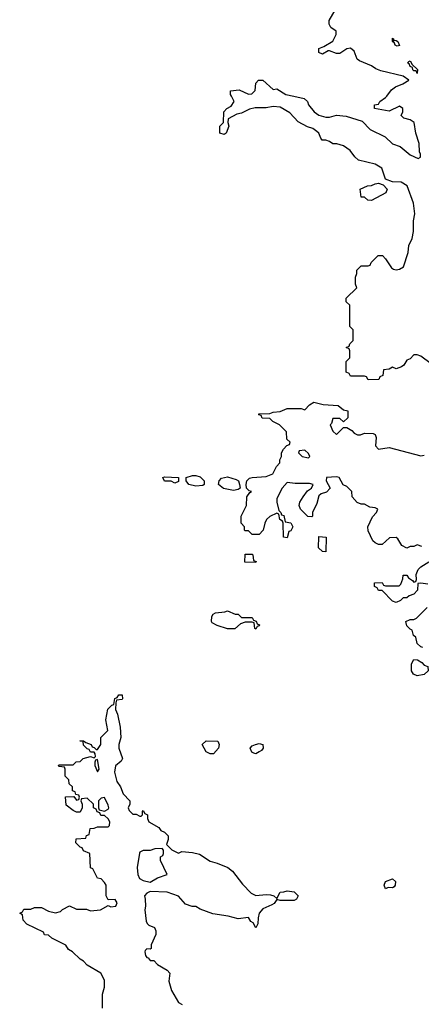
# Model space of a CAD drawing. Header units: inches. Extents: x 2710684 to 2828758, y 857022 to 965663.
# Tile 303 of 316: x 2790306 to 2792593, y 894832 to 900435. Entities that reach past the tile are written whole.
import ezdxf

# ---------------------------------------------------------------- set-up
doc = ezdxf.new("R2010")
doc.units = ezdxf.units.IN
doc.header["$MEASUREMENT"] = 0
doc.layers.add('C7899', color=7, linetype='Continuous')
doc.layers.add('C7990', color=7, linetype='Continuous')

msp = doc.modelspace()

# ---------------------------------------------------------------- linework, layer by layer
at = {"layer": 'C7899', "color": 4, "elevation": 8}
for points in [[(2792650, 898477.2), (2792590, 898521.2), (2792570, 898528.7), (2792551.6, 898528.4), (2792530, 898506), (2792510, 898498), (2792494, 898470), (2792479.6, 898460.4), (2792450, 898448), (2792430, 898458), (2792410, 898446), (2792378, 898442), (2792374, 898410), (2792358, 898402), (2792351.6, 898388.4), (2792290, 898386), (2792282, 898402), (2792270, 898406), (2792190, 898406), (2792182, 898422), (2792166, 898430), (2792166, 898490), (2792186, 898510), (2792186, 898550), (2792182, 898562), (2792166, 898570), (2792182, 898578), (2792186, 898590), (2792206, 898610), (2792206, 898670), (2792186, 898690), (2792186, 898810), (2792166, 898830), (2792166, 898850), (2792226, 898910), (2792218, 898930), (2792218, 898970), (2792226, 898990), (2792226, 899010), (2792250, 899034), (2792290, 899034), (2792302, 899038), (2792307.3, 899052.7), (2792347.3, 899092.7), (2792372.7, 899092.7), (2792390, 899074), (2792422.8, 899022.8), (2792435.3, 899015.3), (2792450, 899011), (2792470, 899014.8), (2792492.1, 899027.9), (2792519, 899110), (2792522, 899150), (2792542, 899190), (2792548.7, 899230), (2792548.7, 899290), (2792556, 899330), (2792549.2, 899390), (2792512.3, 899490), (2792478, 899510), (2792430, 899512.7), (2792390, 899528), (2792368.7, 899590), (2792330, 899612.7), (2792235.5, 899635.5), (2792214.8, 899654.8), (2792189, 899690), (2792150, 899717.2), (2792112, 899728), (2792090, 899728), (2792070, 899742), (2792050, 899748.7), (2792029, 899749), (2792020.2, 899760.2), (2792009.2, 899790), (2791999.1, 899799.1), (2791974.9, 899814.9), (2791945.1, 899825.1), (2791892.9, 899852.9), (2791844.5, 899904.5), (2791790, 899937.2), (2791750, 899941.2), (2791710, 899934), (2791646.4, 899933.6), (2791614.4, 899925.6), (2791570, 899904), (2791542.8, 899897.2), (2791494, 899870), (2791492, 899850), (2791498, 899830), (2791482, 899790), (2791470, 899782), (2791446, 899790), (2791446, 899830), (2791466, 899850), (2791468, 899910), (2791486, 899930), (2791510, 899942), (2791528, 899970), (2791511.5, 900000)], [(2791867.2, 900000), (2791926.8, 899986.8), (2791944.7, 899970), (2791951.3, 899950), (2791982.8, 899910), (2792010, 899890.8), (2792050, 899880.7), (2792070, 899880.7), (2792110, 899890.8), (2792166.2, 899886.2), (2792257.3, 899857.3), (2792302, 899810), (2792387.5, 899767.5), (2792428.3, 899728.3), (2792473.4, 899713.4), (2792530, 899666.8), (2792575.3, 899644.7), (2792588, 899652), (2792588.7, 899670), (2792583.2, 899683.2), (2792580.9, 899730), (2792562.7, 899790), (2792552.7, 899850), (2792530, 899865.2), (2792494.6, 899874.6), (2792478, 899890), (2792488, 899910), (2792488, 899930), (2792470, 899942), (2792410, 899915.3), (2792326, 899930), (2792326, 899950), (2792350, 899954), (2792358, 899970), (2792390, 899991.3), (2792396.5, 900000)], [(2792596.4, 897436.4), (2792570, 897446), (2792550, 897438), (2792530, 897438), (2792510, 897428), (2792483.1, 897443.1), (2792460.4, 897480.4), (2792450, 897488), (2792412.7, 897487.3), (2792371.1, 897448.9), (2792348.9, 897448.9), (2792330, 897458), (2792318, 897470), (2792290, 897526), (2792288, 897550), (2792314.6, 897605.4), (2792338, 897630), (2792346, 897650), (2792330, 897658), (2792300.4, 897660.4), (2792270, 897678), (2792250, 897678), (2792227.3, 897687.3), (2792200.4, 897720.4), (2792198, 897750), (2792170, 897778), (2792148.9, 897788.9), (2792126, 897830), (2792110, 897833.2), (2792054, 897830), (2792052, 897810), (2792074, 897770), (2792052.7, 897747.3), (2792023.6, 897736.4), (2792010, 897726), (2791998.8, 897681.2), (2791974, 897630), (2791974, 897610), (2791970, 897606), (2791947.3, 897607.3), (2791906, 897650), (2791898, 897670), (2791902, 897690), (2791920.2, 897719.8), (2791945.6, 897754.4), (2791968, 897770), (2791978, 897790), (2791956, 897796), (2791875.5, 897795.5), (2791830, 897802), (2791801, 897770), (2791771.3, 897710), (2791771.3, 897690), (2791782, 897642), (2791794, 897630), (2791798, 897618), (2791810, 897614), (2791818, 897578), (2791850, 897572), (2791862, 897550), (2791850, 897526), (2791838, 897522), (2791830, 897486), (2791808, 897490), (2791806, 897570), (2791802, 897582), (2791788, 897590), (2791782, 897622), (2791770, 897626), (2791730, 897608), (2791712, 897590), (2791702, 897570), (2791692, 897530), (2791670, 897506), (2791630, 897506), (2791610, 897526), (2791590, 897526), (2791586, 897530), (2791586, 897550), (2791568, 897570), (2791568, 897610), (2791598, 897670), (2791600.4, 897719.6), (2791616.4, 897743.6), (2791626, 897750), (2791613.6, 897753.6), (2791598, 897770), (2791595.3, 897790), (2791599, 897810), (2791614.8, 897825.2), (2791629.3, 897830.7), (2791710, 897836), (2791748.4, 897851.6), (2791768.4, 897891.6), (2791787.3, 897912.7), (2791788, 897930), (2791798, 897950), (2791798, 897970), (2791808.4, 897991.6), (2791827.3, 898012.7), (2791842, 898018), (2791846, 898030), (2791828, 898048), (2791826, 898090), (2791786, 898130), (2791748.4, 898148.4), (2791730, 898166), (2791687.3, 898167.3), (2791682, 898182), (2791667.3, 898187.3), (2791667.3, 898192.7), (2791730, 898194), (2791750, 898202), (2791790, 898204.7), (2791830, 898222), (2791910, 898222), (2791930, 898214), (2791956.4, 898243.6), (2791982, 898258), (2792034, 898246), (2792119.6, 898239.6), (2792150, 898214), (2792174, 898210), (2792174, 898170), (2792150, 898146), (2792130, 898166), (2792090, 898166), (2792082, 898138), (2792074, 898130), (2792090, 898094), (2792110, 898074), (2792150, 898114), (2792170, 898114), (2792196.9, 898096.9), (2792210, 898082), (2792230, 898072), (2792247.3, 898072.7), (2792270, 898082), (2792319.6, 898079.6), (2792330, 898074), (2792336.9, 898056.9), (2792332, 898010), (2792350, 897992), (2792410, 898001), (2792590, 897953), (2792610, 897956.3)], [(2792630, 897222), (2792590, 897228), (2792574, 897226), (2792571.6, 897188.4), (2792550, 897166), (2792523.6, 897156.4), (2792510, 897146), (2792490, 897146), (2792474, 897130), (2792450, 897118), (2792430, 897126), (2792370, 897186), (2792350, 897186), (2792342, 897202), (2792326, 897210), (2792326, 897230), (2792370, 897232), (2792378, 897218), (2792390, 897214), (2792467.3, 897212.7), (2792476.4, 897223.6), (2792487.3, 897252.7), (2792490, 897274), (2792510, 897274), (2792519.6, 897259.6), (2792543.6, 897243.6), (2792550, 897234), (2792562, 897238), (2792566, 897250), (2792563.1, 897276.9), (2792574.6, 897305.4), (2792590, 897322), (2792635.3, 897350)], [(2792602, 896862), (2792590, 896866), (2792570, 896886), (2792562, 896922), (2792548, 896930), (2792542, 896962), (2792530, 896966), (2792510, 896986), (2792506, 897010), (2792530, 897022), (2792550, 897022), (2792566, 897030), (2792626, 897090)], [(2790778, 894810), (2790778, 894890), (2790788.7, 894930), (2790788.7, 894970), (2790768.4, 895008.4), (2790690, 895055.3), (2790670, 895078), (2790650, 895088), (2790606, 895130), (2790583.1, 895143.1), (2790568.4, 895168.4), (2790488.4, 895208.4), (2790470, 895226), (2790447.3, 895227.3), (2790442, 895242), (2790347.3, 895287.3), (2790326, 895310), (2790322, 895342), (2790306, 895350), (2790322, 895358), (2790330, 895374), (2790370, 895374), (2790390, 895382), (2790430, 895382), (2790470, 895362), (2790510, 895352), (2790539, 895361), (2790550, 895372), (2790590, 895392), (2790630, 895374), (2790687.3, 895372.7), (2790710, 895364.7), (2790766, 895370), (2790810, 895394), (2790826, 895386), (2790854, 895390), (2790862, 895410), (2790850, 895428), (2790810, 895426), (2790798, 895450), (2790798, 895510), (2790790, 895526), (2790770, 895546), (2790748.9, 895548.9), (2790722, 895602), (2790708.4, 895608.4), (2790706, 895690), (2790670, 895706), (2790662, 895722), (2790650, 895726), (2790626, 895750), (2790627.3, 895772.7), (2790682, 895778), (2790687.3, 895792.7), (2790702, 895798), (2790707.3, 895832.7), (2790730, 895834), (2790750, 895842), (2790810, 895842), (2790818, 895850), (2790819, 895870), (2790810, 895888), (2790790, 895906), (2790767.3, 895907.3), (2790762, 895922), (2790747.3, 895927.3), (2790742, 895942), (2790726, 895950), (2790726, 895970), (2790690, 896006), (2790658, 896002), (2790654, 895990), (2790662, 895970), (2790662, 895950), (2790650, 895926), (2790630, 895926), (2790610, 895935.3), (2790570, 895966), (2790567.3, 896012.7), (2790614, 896014), (2790630, 895994), (2790642, 895998), (2790646, 896010), (2790642, 896022), (2790626, 896026), (2790622, 896042), (2790607.3, 896047.3), (2790606, 896070), (2790587.3, 896087.3), (2790586, 896110), (2790566, 896130), (2790566, 896170), (2790562, 896182), (2790530, 896186), (2790526, 896190), (2790530, 896194), (2790610, 896194), (2790628.4, 896211.6), (2790650, 896214), (2790668.4, 896231.6), (2790710, 896242), (2790730, 896234), (2790738, 896242), (2790736.4, 896256.4), (2790730, 896266), (2790710, 896266), (2790702, 896282), (2790690, 896286), (2790670, 896306), (2790667.3, 896327.3), (2790649, 896331), (2790670, 896332), (2790682, 896322), (2790714, 896310), (2790718, 896298), (2790730, 896294), (2790742, 896282), (2790750, 896282), (2790768, 896310), (2790768, 896350), (2790808, 896390), (2790797.2, 896450), (2790808.9, 896511.1), (2790830, 896534), (2790842, 896538), (2790848.4, 896571.6), (2790862, 896578), (2790870, 896594), (2790890, 896594), (2790892, 896570), (2790890, 896566), (2790858, 896562), (2790852.7, 896547.3), (2790852, 896510), (2790863.5, 896483.5), (2790878.8, 896410), (2790882, 896350), (2790871.3, 896310), (2790871.3, 896290), (2790892, 896230), (2790883.6, 896216.4), (2790851.1, 896188.9), (2790846.4, 896153.6), (2790859.8, 896099.8), (2790881, 896070), (2790896, 896030), (2790934, 895990), (2790934, 895970), (2790924.7, 895950), (2790930, 895934), (2790950, 895914), (2790970, 895914), (2790990, 895902), (2790998, 895902), (2791006, 895910), (2791006, 895930), (2791010, 895934), (2791018, 895918), (2791034, 895910), (2791034, 895890), (2791042, 895870), (2791098, 895838), (2791110, 895822), (2791131.1, 895811.1), (2791152, 895790), (2791152, 895770), (2791142, 895742), (2791171.6, 895711.6), (2791210, 895692), (2791230, 895702), (2791290, 895696), (2791330, 895686), (2791390, 895646.8), (2791430, 895636), (2791492, 895610), (2791518, 895590), (2791575.3, 895515.3), (2791624, 895464), (2791650.9, 895450.9), (2791710, 895457.3), (2791734.8, 895454.8), (2791754, 895450), (2791770, 895434), (2791789.1, 895470.9), (2791810, 895471.3), (2791830, 895478), (2791870, 895472), (2791892, 895450), (2791882, 895430), (2791870, 895422), (2791790, 895422), (2791770, 895428), (2791754.8, 895405.2), (2791742.8, 895397.2), (2791690, 895376), (2791670.8, 895350), (2791663.6, 895323.6), (2791662, 895290), (2791650, 895268), (2791635.3, 895295.3), (2791623.1, 895303.1), (2791610, 895326), (2791550, 895318), (2791493.6, 895333.6), (2791406.3, 895346.3), (2791333.6, 895373.6), (2791310, 895388), (2791288.9, 895388.9), (2791250, 895402), (2791210, 895448), (2791146, 895470), (2791050, 895474), (2791030, 895464), (2791016, 895450), (2791021, 895430), (2791022.8, 895390), (2791018.8, 895370), (2791026, 895306), (2791031.1, 895291.1), (2791042, 895282), (2791074, 895270), (2791082, 895250), (2791082, 895230), (2791054, 895170), (2791054, 895150), (2791050, 895146), (2791030, 895148), (2791021, 895139), (2791018, 895130), (2791022.8, 895110), (2791030, 895098), (2791036.9, 895096.9), (2791050, 895082), (2791070, 895082), (2791090, 895058), (2791145.4, 895025.4), (2791162, 895010), (2791156, 894964), (2791170.7, 894910), (2791210, 894842), (2791231.3, 894830)]]:
    msp.add_lwpolyline(points, dxfattribs=at)
for points in [[(2792310, 899406), (2792288.4, 899408.4), (2792270, 899426), (2792250, 899426), (2792246, 899470), (2792286, 899490), (2792310, 899491), (2792330, 899501), (2792350, 899504.7), (2792376, 899496), (2792398, 899470), (2792391.3, 899450)], [(2791930, 897986), (2791898, 897982), (2791894, 897970), (2791914, 897950), (2791950, 897942), (2791958, 897950), (2791950, 897966)], [(2791190, 897798), (2791168.7, 897808.7), (2791130, 897809), (2791122, 897830), (2791130, 897834), (2791210.5, 897830.5), (2791210, 897808)], [(2791310, 897779.6), (2791268.7, 897790), (2791254, 897810), (2791254, 897830), (2791290, 897840.3), (2791310, 897840.3), (2791333.7, 897833.7), (2791356, 897810), (2791356, 897790), (2791350, 897785.2)], [(2791524, 897756), (2791466.6, 897766.6), (2791439, 897790), (2791441.2, 897810), (2791454.8, 897825.2), (2791490, 897833.4), (2791538, 897818), (2791551.3, 897810), (2791558, 897790), (2791562, 897770), (2791550, 897762)], [(2792050, 897406), (2792030, 897408), (2792008.7, 897430), (2792010, 897494), (2792052, 897490)], [(2791650, 897346), (2791587.3, 897347.3), (2791590, 897394), (2791630, 897394), (2791634, 897390), (2791638, 897358), (2791652, 897352)], [(2791570, 897034), (2791630, 897034), (2791638, 897018), (2791652.7, 897012.7), (2791658, 896998), (2791672, 896992), (2791670, 896986), (2791658, 896982), (2791650, 896966), (2791646, 896970), (2791642, 897002), (2791630, 897006), (2791590, 897006), (2791563.6, 896996.4), (2791531.1, 896968.9), (2791490, 896968.7), (2791430, 896988), (2791403.1, 897003.1), (2791398, 897010), (2791400.4, 897039.6), (2791408, 897052), (2791420.4, 897059.6), (2791474.6, 897065.4), (2791490, 897071.3), (2791532.7, 897052.7), (2791550, 897052)], [(2792570, 896702), (2792548, 896710), (2792538, 896730), (2792538, 896770), (2792550, 896794), (2792571.6, 896791.6), (2792596.9, 896776.9), (2792610, 896762), (2792630, 896754), (2792632, 896730), (2792610, 896708)], [(2791390, 896258), (2791368.4, 896268.4), (2791346, 896310), (2791368.4, 896331.6), (2791434, 896330), (2791442, 896310), (2791438, 896290), (2791410, 896258)], [(2791650, 896258), (2791640.4, 896260.4), (2791627.3, 896267.3), (2791618, 896290), (2791630, 896302), (2791648.9, 896311.1), (2791670, 896316), (2791690, 896311.3), (2791692, 896290), (2791683.6, 896276.4), (2791670, 896268)], [(2790750, 896226), (2790738, 896222), (2790734, 896210), (2790734, 896190), (2790750, 896154), (2790758, 896170)], [(2790790, 896008), (2790770, 896006), (2790754, 895990), (2790754, 895950), (2790758, 895938), (2790790, 895932), (2790810, 895942), (2790813.2, 895950), (2790810, 895966)], [(2791118, 895718), (2791076.4, 895716.4), (2791050, 895708), (2791010, 895708), (2790990, 895698), (2790987.5, 895692.5), (2790974.8, 895610), (2790978.8, 895570), (2790988.2, 895548.2), (2791010, 895536.3), (2791050, 895526.8), (2791090, 895551), (2791146, 895570), (2791108, 895650), (2791108.4, 895671.6), (2791122, 895678), (2791126, 895690), (2791126, 895710)], [(2792430, 895495.3), (2792403.6, 895496.4), (2792390, 895488.7), (2792382, 895510), (2792388.7, 895530), (2792430, 895546), (2792446, 895530), (2792444.7, 895510), (2792438.8, 895501.2)]]:
    msp.add_lwpolyline(points, close=True, dxfattribs=at)
at = {"layer": 'C7990', "color": 4, "elevation": 8}
for points in [[(2792396.5, 900000), (2792423.7, 900036.3), (2792446.6, 900053.4), (2792488, 900070), (2792522, 900090), (2792490, 900113.2), (2792363.2, 900143.2), (2792335.1, 900155.1), (2792310, 900172.7), (2792240.9, 900200.9), (2792228.7, 900210), (2792210, 900255.3), (2792190, 900272.3), (2792170, 900268.7), (2792130, 900242), (2792110, 900242), (2792070, 900258), (2792062, 900258), (2792030, 900238), (2792008.9, 900248.9), (2792008.9, 900271.1), (2792038, 900282), (2792090, 900312), (2792108.7, 900350), (2792108, 900370), (2792078, 900390), (2792068, 900410), (2792068.7, 900430), (2792130, 900534)], [(2791511.5, 900000), (2791506, 900010), (2791506, 900030), (2791555.3, 900035.3), (2791610, 900012), (2791627.3, 900012.7), (2791647.3, 900032.7), (2791650, 900074), (2791666, 900090), (2791690, 900091.3), (2791750, 900038), (2791770, 900042), (2791822, 900010), (2791867.2, 900000)]]:
    msp.add_lwpolyline(points, dxfattribs=at)
at = {"layer": 'C7990', "color": 4, "elevation": 4}
for points in [[(2792434, 900314), (2792441.2, 900318.8), (2792450, 900317.3), (2792458.8, 900310), (2792470, 900288), (2792456.3, 900283.7), (2792444.5, 900290), (2792441.2, 900301.2), (2792429.7, 900310), (2792429.2, 900330.8), (2792434, 900326)], [(2792570, 900129.4), (2792563.1, 900143.1), (2792550, 900144.5), (2792544.5, 900150), (2792543.1, 900163.1), (2792530, 900169.3), (2792524.1, 900184.1), (2792515.3, 900190), (2792522, 900198), (2792530, 900201), (2792540.7, 900180.7), (2792572.4, 900152.4)]]:
    msp.add_lwpolyline(points, close=True, dxfattribs=at)

doc.saveas('drawing.dxf')
